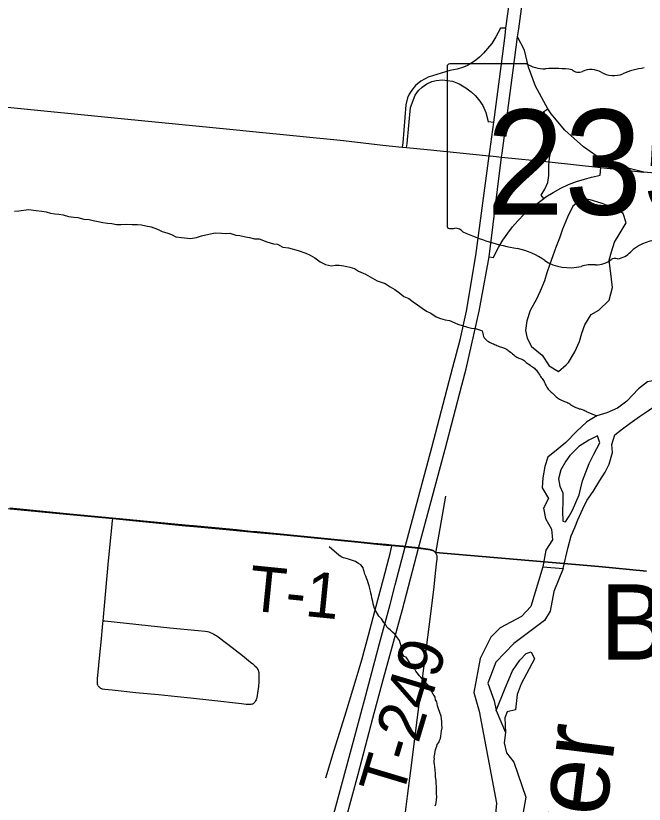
# Model space of a CAD drawing. Extents: x -1.4 to 35.4, y 0 to 22.
# Drawn here: x 26.049 to 26.839, y 18.486 to 19.476 of the extents above; entities that cross this region are included whole.
import ezdxf

# ---------------------------------------------------------------- set-up
doc = ezdxf.new("R2010")
doc.units = 0
for name, color, linetype in [('GM_X_City_Street', 7, 'Continuous'), ('GM_X_County_Road', 7, 'Continuous'), ('GM_X_Interchange_Ramps', 7, 'Continuous'), ('GM_X_Major_River', 7, 'Continuous'), ('GM_X_Major_River_Text', 7, 'Continuous'), ('GM_X_Minor_Lake', 7, 'Continuous'), ('GM_X_Minor_Lake_Text', 7, 'Continuous'), ('GM_X_Minor_River', 7, 'Continuous'), ('GM_X_State_Location', 7, 'Continuous'), ('GM_X_State_Route', 7, 'Continuous'), ('GM_X_State_Shield', 7, 'Continuous'), ('GM_X_Township_Road', 7, 'Continuous'), ('GM_X_Township_Road_Text', 7, 'Continuous'), ('SC_Scratch1', 7, 'Continuous'), ('SH_Cut_Line', 7, 'Continuous')]:
    doc.layers.add(name, color=color, linetype=linetype)

msp = doc.modelspace()

# ---------------------------------------------------------------- linework, layer by layer
at = {"layer": 'GM_X_City_Street'}
msp.add_line((26.57673, 18.80114), (26.58936, 18.87279), dxfattribs=at)
at = {"layer": 'GM_X_County_Road'}
for points in [[(24.81374, 19.47496), (24.88382, 19.46838), (25.04318, 19.45378), (25.17063, 19.4414), (25.29758, 19.42934), (25.48647, 19.41203), (25.6589, 19.39642), (25.75343, 19.38828), (25.89972, 19.37419), (26.02989, 19.36197), (26.18569, 19.34669), (26.31789, 19.33363), (26.34664, 19.33079)], [(26.34664, 19.33079), (26.46062, 19.31954), (26.51018, 19.3136), (26.53455, 19.31104)], [(26.53455, 19.31104), (26.53988, 19.31054), (26.56581, 19.30802), (26.64402, 19.3), (26.64507, 19.2999)], [(26.64507, 19.2999), (26.65245, 19.29914), (26.6595, 19.29843), (26.71926, 19.29239), (26.7843, 19.28528), (26.83819, 19.27964)]]:
    msp.add_lwpolyline(points, dxfattribs=at)
at = {"layer": 'GM_X_Interchange_Ramps'}
for points in [[(26.66494, 19.46029), (26.65798, 19.46055), (26.65204, 19.44941), (26.64698, 19.4413), (26.64173, 19.43482), (26.63691, 19.42906), (26.63176, 19.42405), (26.6271, 19.42028), (26.62289, 19.41737), (26.61652, 19.41374), (26.61149, 19.41144), (26.60379, 19.40876), (26.5943, 19.40707), (26.56734, 19.39891), (26.55777, 19.39387), (26.55139, 19.38854), (26.54652, 19.38273), (26.54332, 19.37749), (26.5412, 19.37274), (26.53925, 19.36413), (26.53512, 19.31653), (26.53455, 19.31104)], [(26.53988, 19.31054), (26.54061, 19.31548), (26.54496, 19.36083), (26.55068, 19.37623), (26.55506, 19.38204), (26.55976, 19.38647), (26.56562, 19.3904), (26.57197, 19.39323), (26.57722, 19.39467), (26.58515, 19.3955), (26.59762, 19.39389), (26.60622, 19.39054), (26.61458, 19.38537), (26.6213, 19.38058), (26.62613, 19.37602), (26.63071, 19.37045), (26.63605, 19.36331), (26.63984, 19.35458), (26.6425, 19.343), (26.64972, 19.34234)], [(26.71926, 19.29239), (26.71976, 19.29756), (26.72221, 19.31017), (26.72316, 19.32193), (26.72202, 19.32915), (26.72031, 19.33503), (26.7169, 19.34395), (26.71272, 19.35572), (26.71766, 19.35894)], [(26.71238, 19.24662), (26.70918, 19.25056), (26.71391, 19.25827), (26.71764, 19.26649), (26.71863, 19.27545), (26.7189, 19.28865), (26.71926, 19.29239)], [(26.64371, 19.17318), (26.64939, 19.17237), (26.65072, 19.17535), (26.65561, 19.18475), (26.66121, 19.19411), (26.66722, 19.20295), (26.67317, 19.21072), (26.67967, 19.2183), (26.68774, 19.22667), (26.69578, 19.23404), (26.71238, 19.24662), (26.71509, 19.24859), (26.72426, 19.25422), (26.73408, 19.25946), (26.74368, 19.26387), (26.75359, 19.26775), (26.76345, 19.27096), (26.77233, 19.27334), (26.78014, 19.27504), (26.78336, 19.2756), (26.7843, 19.28528)]]:
    msp.add_lwpolyline(points, dxfattribs=at)
at = {"layer": 'GM_X_Major_River'}
for points in [[(26.71121, 18.78404), (26.6962, 18.73416), (26.6845, 18.72158), (26.65759, 18.70714), (26.64592, 18.6957), (26.63234, 18.66876), (26.62442, 18.62613), (26.6314, 18.60242), (26.6531, 18.48693), (26.64678, 18.41769)], [(26.7368, 18.78166), (26.72512, 18.75272), (26.7207, 18.72819), (26.71319, 18.71626), (26.67492, 18.68771), (26.65232, 18.66405), (26.64216, 18.63778), (26.64994, 18.61558), (26.65266, 18.60337)], [(26.65266, 18.60337), (26.66383, 18.63161), (26.67298, 18.65307), (26.68235, 18.66654), (26.69049, 18.67511), (26.6966, 18.67726), (26.7006, 18.66845), (26.68404, 18.63689), (26.67921, 18.62332), (26.67694, 18.60438), (26.66626, 18.60194), (26.66346, 18.59441), (26.66447, 18.57574)], [(26.65266, 18.60337), (26.66446, 18.57594)], [(26.66447, 18.57574), (26.66262, 18.5629), (26.66572, 18.5503), (26.6749, 18.53868), (26.69008, 18.49465), (26.67813, 18.42785)]]:
    msp.add_lwpolyline(points, dxfattribs=at)
at = {"layer": 'GM_X_Minor_Lake'}
msp.add_line((26.71121, 18.78404), (26.7368, 18.78166), dxfattribs=at)
for points in [[(26.79453, 19.16895), (26.79774, 19.17954), (26.80135, 19.19165), (26.80721, 19.20144), (26.81618, 19.21574), (26.81218, 19.22759), (26.79936, 19.23502), (26.78461, 19.24059), (26.77059, 19.24462), (26.76111, 19.2463), (26.74918, 19.23698), (26.74249, 19.22302), (26.73617, 19.20792), (26.73219, 19.19658), (26.72823, 19.186), (26.72386, 19.17428), (26.7199, 19.16408), (26.71631, 19.15311), (26.71349, 19.14289), (26.70796, 19.13006), (26.70324, 19.11987), (26.69542, 19.10593), (26.69103, 19.09269), (26.68932, 19.08055), (26.69146, 19.07101), (26.697, 19.06065), (26.71053, 19.04979), (26.71907, 19.03634), (26.73113, 19.0293), (26.74077, 19.03751)], [(26.74077, 19.03751), (26.74348, 19.0405), (26.7513, 19.05406), (26.7572, 19.0669), (26.76041, 19.07749), (26.76399, 19.0877), (26.77218, 19.10087), (26.78177, 19.10604), (26.79452, 19.11876), (26.79895, 19.13466), (26.79759, 19.14532), (26.79453, 19.16895)], [(26.87214, 19.02152), (26.84276, 19.01607), (26.8316, 19.00751), (26.8169, 18.99178), (26.80498, 18.98323), (26.79157, 18.97736), (26.77896, 18.97338), (26.76667, 18.96598), (26.75355, 18.95364), (26.74003, 18.94018), (26.73039, 18.93197), (26.71768, 18.92153), (26.71369, 18.90981), (26.71119, 18.89578), (26.71062, 18.88324), (26.7184, 18.8698), (26.71213, 18.85773), (26.71458, 18.84438), (26.72237, 18.83133), (26.7233, 18.81763), (26.71511, 18.80483), (26.71121, 18.78404)], [(26.7368, 18.78166), (26.74294, 18.80856), (26.74697, 18.82294), (26.75131, 18.83314), (26.75526, 18.84296), (26.76156, 18.85655), (26.76667, 18.86711), (26.77445, 18.87839), (26.78303, 18.89232), (26.78966, 18.90286), (26.79476, 18.91266), (26.79879, 18.92743), (26.79818, 18.93733), (26.8018, 18.94982), (26.81142, 18.95727), (26.82104, 18.96433), (26.83297, 18.97288), (26.84411, 18.98031), (26.87001, 18.99835)], [(26.78009, 18.94827), (26.76898, 18.94313), (26.75668, 18.93496), (26.7451, 18.92374), (26.74004, 18.9166), (26.73379, 18.90567), (26.73095, 18.89431), (26.73271, 18.88516), (26.73638, 18.87673), (26.73659, 18.8657), (26.73603, 18.85392), (26.7366, 18.84137), (26.73963, 18.84056), (26.7443, 18.84732), (26.7486, 18.85524)], [(26.7486, 18.85524), (26.75689, 18.87412), (26.76134, 18.89192), (26.76967, 18.91384), (26.77556, 18.92553), (26.783, 18.93948), (26.78009, 18.94827)]]:
    msp.add_lwpolyline(points, dxfattribs=at)
at = {"layer": 'GM_X_Minor_River'}
for points in [[(26.04735, 19.23042), (26.05268, 19.23118), (26.06485, 19.2327), (26.07435, 19.23156), (26.08158, 19.23041), (26.0869, 19.22965), (26.0926, 19.22813), (26.09793, 19.22737), (26.10287, 19.22661), (26.10857, 19.22584), (26.11504, 19.22394), (26.12188, 19.22318), (26.12682, 19.2228), (26.13443, 19.22052), (26.14089, 19.22013), (26.14622, 19.21899), (26.1523, 19.21747), (26.15838, 19.21633), (26.16409, 19.21557)], [(26.16409, 19.21557), (26.16941, 19.21518), (26.17549, 19.21366), (26.18082, 19.21404), (26.18804, 19.21442), (26.19527, 19.21366), (26.20173, 19.21365), (26.20705, 19.21327), (26.21238, 19.21213), (26.21884, 19.21099), (26.22683, 19.20795), (26.23291, 19.2049), (26.23861, 19.20338), (26.2447, 19.20148), (26.25002, 19.19844), (26.25725, 19.1973), (26.26827, 19.19615), (26.27588, 19.19767), (26.28234, 19.19957), (26.28766, 19.2007), (26.29375, 19.20222), (26.29945, 19.20336), (26.30744, 19.20298), (26.31276, 19.20259), (26.31808, 19.20297), (26.32531, 19.20031), (26.33025, 19.19993), (26.33748, 19.19841), (26.3428, 19.19764), (26.34888, 19.19574), (26.35459, 19.19574), (26.36447, 19.19194), (26.37284, 19.18966), (26.37778, 19.18927), (26.38463, 19.18547), (26.39147, 19.18433), (26.40364, 19.18129), (26.41353, 19.17787), (26.41885, 19.1752), (26.42455, 19.17178), (26.4314, 19.16684), (26.43824, 19.1638), (26.44547, 19.1619), (26.45041, 19.16266), (26.45535, 19.16266), (26.46105, 19.16189), (26.46866, 19.16037), (26.47474, 19.15847), (26.47969, 19.15543), (26.48843, 19.15125), (26.50326, 19.14326), (26.50821, 19.14136), (26.51315, 19.13984), (26.51923, 19.13566), (26.52532, 19.13224), (26.5314, 19.12768), (26.53672, 19.1235), (26.54281, 19.12084), (26.54851, 19.11666), (26.55384, 19.11286), (26.55954, 19.10868), (26.56524, 19.10488), (26.57057, 19.10259), (26.57703, 19.09803), (26.58273, 19.09575), (26.58844, 19.09423), (26.59414, 19.09309), (26.60441, 19.08853), (26.61658, 19.08473), (26.62152, 19.08359), (26.62684, 19.0832), (26.63293, 19.08092), (26.63519, 19.08047)], [(26.49762, 18.74042), (26.4969, 18.7431), (26.49618, 18.74539), (26.49583, 18.74767), (26.49512, 18.75072), (26.49479, 18.75339), (26.49369, 18.75645), (26.49299, 18.75988), (26.49191, 18.76369), (26.49082, 18.76675), (26.48973, 18.76981), (26.48901, 18.7721), (26.48753, 18.77478), (26.48682, 18.77783), (26.48572, 18.78051), (26.48538, 18.78242), (26.4824, 18.78627), (26.47977, 18.78821), (26.47751, 18.78938), (26.47563, 18.79056), (26.47224, 18.79175), (26.46959, 18.79256), (26.46695, 18.79336), (26.46392, 18.79417), (26.4609, 18.79498), (26.45864, 18.79616), (26.45676, 18.79733), (26.45488, 18.7985), (26.44266, 18.80892)], [(26.57593, 18.48383), (26.57672, 18.48572), (26.57713, 18.48761), (26.57756, 18.49102), (26.57801, 18.49519), (26.57769, 18.499), (26.57775, 18.5028), (26.5778, 18.50621), (26.57746, 18.5085), (26.57713, 18.51154), (26.57719, 18.51534), (26.57651, 18.52029), (26.57619, 18.52448), (26.57588, 18.52866), (26.57557, 18.53285), (26.57524, 18.53589), (26.57451, 18.53818), (26.57455, 18.54046), (26.57497, 18.54273), (26.57462, 18.54464), (26.57502, 18.54653), (26.57545, 18.54918), (26.57587, 18.55184), (26.57628, 18.55411), (26.57708, 18.55638), (26.57787, 18.55864), (26.57866, 18.56053), (26.5806, 18.56316), (26.5814, 18.5658), (26.58258, 18.56844), (26.58301, 18.5711), (26.58344, 18.57451), (26.58387, 18.57792), (26.58469, 18.5817), (26.58437, 18.58551), (26.58443, 18.58931), (26.58411, 18.59311), (26.5834, 18.59616), (26.58014, 18.60572), (26.57905, 18.60915), (26.57799, 18.61411), (26.57652, 18.61679), (26.57581, 18.62022), (26.5747, 18.62214), (26.5736, 18.62406), (26.57138, 18.62789), (26.56989, 18.62982), (26.56842, 18.63288), (26.56657, 18.63557), (26.56433, 18.63827), (26.56209, 18.64059), (26.55947, 18.64329), (26.55799, 18.64521), (26.55611, 18.64676), (26.55352, 18.6506), (26.55165, 18.65291), (26.54981, 18.65598), (26.54795, 18.65867), (26.54572, 18.66137), (26.54349, 18.66445), (26.54126, 18.6679), (26.5394, 18.67021), (26.53676, 18.6714), (26.53529, 18.67408), (26.53456, 18.67599), (26.53383, 18.6779), (26.5335, 18.68095), (26.53318, 18.68475), (26.5321, 18.68857), (26.531, 18.69125), (26.5299, 18.69316), (26.52729, 18.69625), (26.52581, 18.69893), (26.52244, 18.70165), (26.51945, 18.70473), (26.51757, 18.70591), (26.5157, 18.70784), (26.51385, 18.7109), (26.51124, 18.71399), (26.50866, 18.71859), (26.5053, 18.72206), (26.50048, 18.72974), (26.49976, 18.73165), (26.49904, 18.73432), (26.49795, 18.73738), (26.49762, 18.74042)]]:
    msp.add_lwpolyline(points, dxfattribs=at)
msp.add_spline([(26.63519, 19.08047), (26.63673, 19.07332), (26.64129, 19.06762), (26.64776, 19.06458), (26.65346, 19.06192), (26.65917, 19.05964), (26.66411, 19.05812), (26.66905, 19.0547), (26.67476, 19.05014), (26.68008, 19.04634), (26.68502, 19.04482), (26.69035, 19.04064), (26.69681, 19.03608), (26.70175, 19.03228), (26.70556, 19.02734), (26.70936, 19.02164), (26.71278, 19.0167), (26.71544, 19.011), (26.71925, 19.00568), (26.72419, 19.00112), (26.72951, 18.99618), (26.7356, 18.99276), (26.7413, 18.99048), (26.74624, 18.98782), (26.75119, 18.98478), (26.75689, 18.9825), (26.76183, 18.98098), (26.76678, 18.9787), (26.77896, 18.97338)], degree=3, dxfattribs=at)
at = {"layer": 'GM_X_State_Route'}
msp.add_line((26.89479, 19.27458), (26.83819, 19.27964), dxfattribs=at)
for points in [[(26.53834, 18.80899), (26.57168, 18.93367), (26.59833, 19.0345), (26.60742, 19.06911), (26.61516, 19.10481), (26.62698, 19.17503), (26.64402, 19.3), (26.64477, 19.30549), (26.64972, 19.34234), (26.65893, 19.41208), (26.66387, 19.45107), (26.66494, 19.46029), (26.67547, 19.53892), (26.6855, 19.61739), (26.69915, 19.7197), (26.70721, 19.78336), (26.71532, 19.85311), (26.71547, 19.85458)], [(26.67938, 19.44965), (26.68102, 19.45968), (26.69155, 19.53831), (26.70159, 19.61678), (26.71458, 19.71418)], [(26.63341, 19.11625), (26.64371, 19.17318), (26.6595, 19.29843), (26.66013, 19.30341), (26.66523, 19.34092), (26.67444, 19.41067), (26.67938, 19.44965)], [(26.71766, 19.35894), (26.70224, 19.38747), (26.6932, 19.41149), (26.68826, 19.43287), (26.67938, 19.44965)], [(26.83819, 19.27964), (26.80128, 19.28887), (26.7861, 19.29464), (26.76232, 19.31133), (26.739, 19.33223), (26.72164, 19.35268), (26.71766, 19.35894)], [(26.60963, 19.01211), (26.61506, 19.03265), (26.63135, 19.10487), (26.63341, 19.11625)], [(26.55507, 18.80714), (26.58841, 18.93182), (26.60963, 19.01211)], [(26.44713, 18.46726), (26.47642, 18.57583), (26.48894, 18.62265), (26.50617, 18.68748), (26.5194, 18.73665), (26.52584, 18.76131), (26.53834, 18.80899)], [(26.46331, 18.46472), (26.47934, 18.52345), (26.49781, 18.59376), (26.5112, 18.64355), (26.53471, 18.73048), (26.55507, 18.80714)]]:
    msp.add_lwpolyline(points, dxfattribs=at)
at = {"layer": 'GM_X_State_Shield'}
for p, q in [((26.59096, 19.41228), (26.59096, 19.21216)), ((26.69073, 19.41572), (26.59421, 19.41572))]:
    msp.add_line(p, q, dxfattribs=at)
for centre, major_axis, start_param, end_param in [((26.59474, 19.41271), (0.00382, 0), 1.712693, 3.28349), ((26.71371, 19.43895), (0.03703, 0), 4.042523, 4.731795), ((26.72599, 19.30337), (0.13295, 0), 1.404758, 1.657858), ((26.84773, 19.3546), (0.07032, 0), 1.699011, 2.107814), ((26.75618, 19.41374), (0.01068, 0), 3.836095, 5.185415), ((26.77186, 19.39061), (0.02221, 0), 0.950623, 2.079405), ((26.80053, 19.42234), (0.02672, 0), 4.081561, 5.145723), ((26.59477, 19.21172), (0.00385, 0), 3.00124, 4.508301), ((26.59536, 19.2322), (0.0294, 0), 4.665946, 4.897461), ((26.60137, 19.20061), (0.0106, 0), 0.519207, 1.627899), ((26.7352, 19.38041), (0.2524, 0), 4.195997, 4.488961), ((26.85958, 19.15598), (0.04788, 0), 1.647645, 2.488434), ((26.65995, 19.12225), (0.07897, 0), 0.823519, 1.323587), ((26.79892, 19.19276), (0.02824, 0), 4.937069, 5.64225), ((26.74536, 19.19962), (0.05011, 0), 4.026481, 4.996735), ((26.77431, 19.13043), (0.04118, 0), 1.495662, 1.94098), ((26.77797, 19.18463), (0.0267, 0), 4.691044, 5.507374), ((26.80213, 19.16525), (0.00752, 0), 1.147584, 2.315152)]:
    msp.add_ellipse(centre, major_axis=major_axis, ratio=0.8, start_param=start_param, end_param=end_param, dxfattribs=at)
at = {"layer": 'GM_X_Township_Road'}
for p, q in [((26.32636, 18.82963), (26.34805, 18.82743)), ((26.53834, 18.80899), (26.55507, 18.80714))]:
    msp.add_line(p, q, dxfattribs=at)
for points in [[(25.90078, 18.87194), (25.90665, 18.87135), (25.92832, 18.86895), (25.98264, 18.86352), (26.04181, 18.85691), (26.11697, 18.84962), (26.17068, 18.84447)], [(26.15875, 18.71621), (26.1654, 18.79134), (26.16968, 18.83298), (26.17048, 18.84215), (26.17068, 18.84447)], [(26.17068, 18.84447), (26.26218, 18.83548), (26.27265, 18.83466), (26.2998, 18.83212), (26.32636, 18.82963)], [(26.34805, 18.82743), (26.35224, 18.82714), (26.3859, 18.82393), (26.47898, 18.81474), (26.49858, 18.81277), (26.51466, 18.81127), (26.5215, 18.81063)], [(26.43856, 18.51899), (26.44907, 18.5534), (26.45818, 18.58307), (26.46392, 18.6016), (26.4767, 18.64318), (26.48041, 18.65562), (26.48371, 18.667), (26.49212, 18.69813), (26.50394, 18.74251), (26.51104, 18.76888), (26.5178, 18.79421), (26.5195, 18.80047), (26.5204, 18.80444), (26.52115, 18.80835), (26.5215, 18.81063)], [(26.5215, 18.81063), (26.5357, 18.80928), (26.53834, 18.80899)], [(26.55507, 18.80714), (26.56423, 18.80611), (26.56696, 18.80566), (26.56965, 18.80518), (26.5712, 18.80482), (26.57249, 18.80439), (26.57369, 18.8038), (26.57454, 18.8033), (26.57546, 18.8026), (26.57609, 18.80187), (26.57673, 18.80114)], [(26.5386, 18.47572), (26.54131, 18.49602), (26.5454, 18.52806), (26.55479, 18.60127), (26.56192, 18.65669), (26.5685, 18.70846), (26.5716, 18.73492), (26.57454, 18.75888), (26.57658, 18.77612), (26.57824, 18.79093), (26.57846, 18.79325), (26.57855, 18.79457), (26.57858, 18.79606), (26.57852, 18.79681), (26.57841, 18.79763), (26.57815, 18.79847), (26.57771, 18.79957), (26.57728, 18.8003), (26.57673, 18.80114)], [(26.15239, 18.6345), (26.15196, 18.63545), (26.15164, 18.6366), (26.15144, 18.63792), (26.15137, 18.63892), (26.15142, 18.64003), (26.15163, 18.64305), (26.15503, 18.67765), (26.15617, 18.68939), (26.15844, 18.71286), (26.15875, 18.71621)], [(26.15875, 18.71621), (26.16076, 18.71595), (26.24263, 18.70717), (26.27829, 18.70393), (26.28681, 18.70305), (26.28977, 18.70254), (26.29129, 18.70217), (26.29318, 18.70159), (26.29526, 18.70071), (26.29797, 18.69933), (26.2998, 18.69825), (26.30163, 18.69705), (26.31517, 18.68668), (26.3336, 18.67264), (26.34388, 18.66421), (26.34664, 18.66191), (26.34799, 18.66079), (26.34929, 18.6596), (26.35167, 18.65723), (26.35227, 18.65638), (26.35283, 18.65548), (26.35349, 18.65408), (26.35396, 18.65255), (26.35429, 18.6512), (26.35448, 18.6495), (26.35417, 18.63959), (26.35375, 18.63377), (26.35324, 18.62829), (26.35236, 18.6222), (26.35144, 18.61811), (26.35088, 18.61664), (26.3503, 18.6154), (26.34989, 18.61464), (26.3495, 18.61406), (26.34902, 18.61338), (26.34857, 18.6129)], [(26.15239, 18.6345), (26.15298, 18.63355), (26.15359, 18.63295), (26.15443, 18.63225), (26.15534, 18.63165), (26.1564, 18.63112), (26.15718, 18.63084), (26.15781, 18.6307), (26.16095, 18.63028), (26.17009, 18.62939), (26.19973, 18.62604), (26.22841, 18.62355), (26.25193, 18.6211), (26.26846, 18.61934), (26.29525, 18.61643), (26.33269, 18.61208), (26.33843, 18.61156), (26.34197, 18.61137), (26.34361, 18.61137), (26.34484, 18.61148), (26.346, 18.61167), (26.34697, 18.612), (26.34779, 18.61241), (26.34857, 18.6129)]]:
    msp.add_lwpolyline(points, dxfattribs=at)
at = {"layer": 'SC_Scratch1'}
for points in [[(26.84143, 18.77852), (26.78162, 18.78448), (26.5765, 18.80167), (26.57586, 18.8024), (26.57523, 18.80313), (26.57431, 18.80383), (26.57346, 18.80434), (26.57226, 18.80493), (26.57096, 18.80535), (26.56942, 18.80572), (26.56673, 18.80619), (26.564, 18.80664), (26.55484, 18.80767), (26.53811, 18.80952), (26.53547, 18.80981), (26.52127, 18.81116), (26.51443, 18.81181), (26.49835, 18.8133), (26.47875, 18.81527), (26.38567, 18.82446), (26.35201, 18.82767), (26.34782, 18.82797), (26.32613, 18.83017), (26.29957, 18.83266), (26.27242, 18.83519), (26.26195, 18.83601), (26.17045, 18.845), (26.11674, 18.85016), (26.04158, 18.85744)], [(26.04158, 18.85744), (26.11674, 18.85016), (26.17045, 18.845), (26.26195, 18.83601), (26.27242, 18.83519), (26.29957, 18.83266), (26.32613, 18.83017), (26.34782, 18.82797), (26.35201, 18.82767), (26.38567, 18.82446), (26.47875, 18.81527), (26.49835, 18.8133), (26.51443, 18.81181), (26.52127, 18.81116), (26.53547, 18.80981), (26.53811, 18.80952), (26.55484, 18.80767), (26.564, 18.80664), (26.56673, 18.80619), (26.56942, 18.80572), (26.57096, 18.80535), (26.57226, 18.80493), (26.57346, 18.80434), (26.57431, 18.80383), (26.57523, 18.80313), (26.57586, 18.8024), (26.5765, 18.80167), (26.78162, 18.78448), (26.84143, 18.77852)]]:
    msp.add_lwpolyline(points, dxfattribs=at)
at = {"layer": 'SH_Cut_Line'}
for points in [[(26.04158, 18.85744), (26.11674, 18.85016), (26.17045, 18.845), (26.26195, 18.83601), (26.27242, 18.83519), (26.29957, 18.83266), (26.32613, 18.83017), (26.34782, 18.82797), (26.35201, 18.82767), (26.38567, 18.82446), (26.47875, 18.81527), (26.49835, 18.8133), (26.51443, 18.81181), (26.52127, 18.81116), (26.53547, 18.80981), (26.53811, 18.80952), (26.55484, 18.80767), (26.564, 18.80664), (26.56673, 18.80619), (26.56942, 18.80572), (26.57096, 18.80535), (26.57226, 18.80493), (26.57346, 18.80434), (26.57431, 18.80383), (26.57523, 18.80313), (26.57586, 18.8024), (26.5765, 18.80167), (26.78162, 18.78448), (26.84143, 18.77852)], [(26.84143, 18.77852), (26.78162, 18.78448), (26.5765, 18.80167), (26.57586, 18.8024), (26.57523, 18.80313), (26.57431, 18.80383), (26.57346, 18.80434), (26.57226, 18.80493), (26.57096, 18.80535), (26.56942, 18.80572), (26.56673, 18.80619), (26.564, 18.80664), (26.55484, 18.80767), (26.53811, 18.80952), (26.53547, 18.80981), (26.52127, 18.81116), (26.51443, 18.81181), (26.49835, 18.8133), (26.47875, 18.81527), (26.38567, 18.82446), (26.35201, 18.82767), (26.34782, 18.82797), (26.32613, 18.83017), (26.29957, 18.83266), (26.27242, 18.83519), (26.26195, 18.83601), (26.17045, 18.845), (26.11674, 18.85016), (26.04158, 18.85744)]]:
    msp.add_lwpolyline(points, dxfattribs=at)

# ---------------------------------------------------------------- texts
at = {"layer": 'GM_X_Major_River_Text'}
msp.add_text('River', height=0.094711, rotation=82.88733, dxfattribs=at).set_placement((26.76733, 18.28647))
at = {"layer": 'GM_X_Minor_Lake_Text'}
msp.add_text('Bass Lake', height=0.094695, rotation=359.99463, dxfattribs=at).set_placement((26.78316, 18.66726))
at = {"layer": 'GM_X_State_Location'}
for s, p in [('s', (26.75205, 19.29892)), ('r', (26.75204, 19.29892))]:
    msp.add_text(s, height=0.000189, dxfattribs=at).set_placement(p)
msp.add_text('235', height=0.000189, rotation=0.00001, dxfattribs=at).set_placement((26.68519, 19.28514))
at = {"layer": 'GM_X_State_Shield'}
msp.add_text('235', height=0.131836, dxfattribs=at).set_placement((26.6401, 19.22627))
at = {"layer": 'GM_X_Township_Road_Text'}
for s, rotation, p in [('T-1', 354.28896, (26.33983, 18.72937)), ('T-249', 73.24715, (26.53404, 18.4923))]:
    msp.add_text(s, height=0.056818, rotation=rotation, dxfattribs=at).set_placement(p)

doc.saveas('drawing.dxf')
